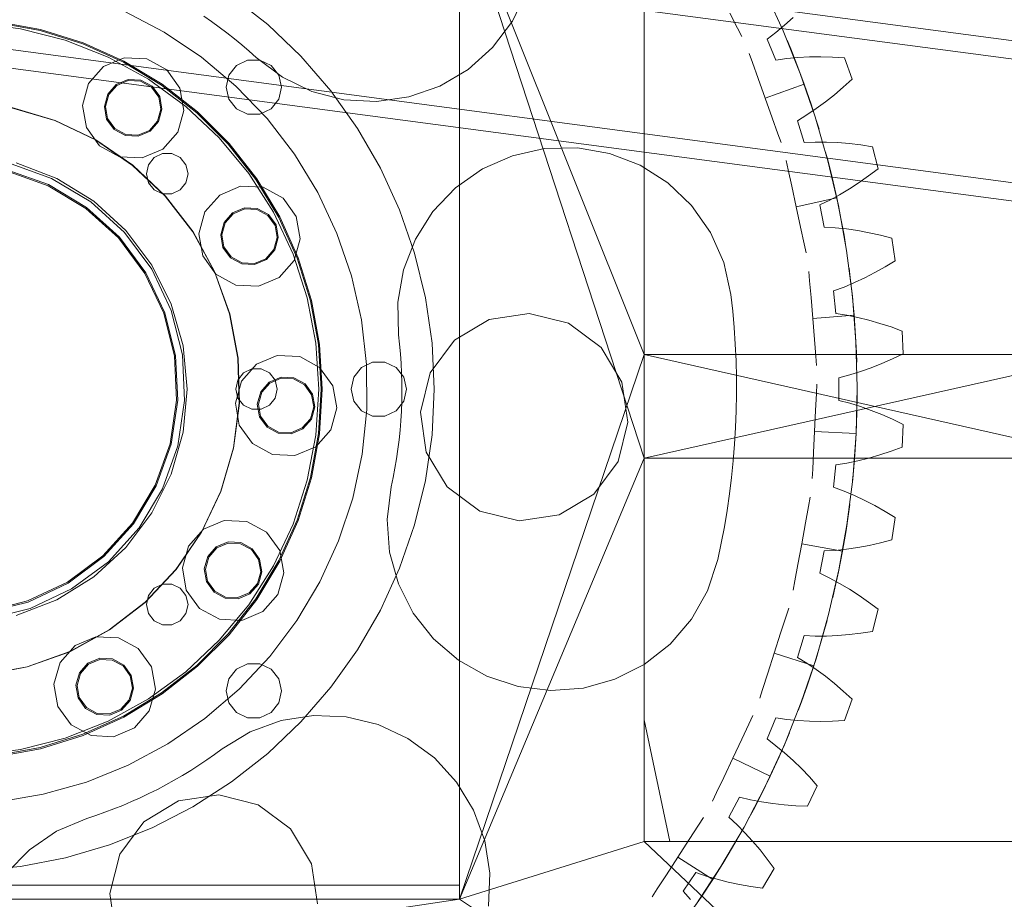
# Model space of a CAD drawing. Header units: millimetres. Extents: x -4395 to 65662, y -65530 to 6847.
# Tile 871 of 1034: x 25279 to 25706, y 1504 to 1885. Entities that reach past the tile are written whole.
import ezdxf

# ---------------------------------------------------------------- set-up
doc = ezdxf.new("R2010")
doc.units = ezdxf.units.MM
doc.layers.add('COTAS_P', color=1, linetype='Continuous', lineweight=0)
doc.layers.add('lateral_briquetadora', color=7, linetype='Continuous', lineweight=0)
doc.dimstyles.new('R19_100', dxfattribs={"dimtxt": 250, "dimasz": 150, "dimexe": 150, "dimexo": 80, "dimgap": 100, "dimtad": 1, "dimtih": 1, "dimtoh": 1, "dimdsep": 46, "dimcen": 0.09, "dimadec": 0, "dimazin": 0, "dimtfac": 1, "dimtdec": 4, "dimtofl": 0, "dimtmove": 0, "dimatfit": 3, "dimfxl": 1, "dimtolj": 1, "dimtzin": 0, "dimarcsym": 0})

# ---------------------------------------------------------------- blocks, each defined once
blk = doc.blocks.new('DIM_R33_7')
at = {"layer": 'COTAS_P'}
for p, q in [((24250.07, 2141), (24400.07, 2186)), ((26750.07, 2141), (26600.07, 2186)), ((24250.07, 1241), (24250.07, 2141)), ((24250.07, 2141), (26750.07, 2141)), ((24250.07, 2141), (24400.07, 2096)), ((26750.07, 2141), (26600.07, 2096)), ((26750.07, 1241), (26750.07, 2141))]:
    blk.add_line(p, q, dxfattribs=at)
blk.add_text('2500 P', height=250, dxfattribs=at).set_placement((25500.07, 2241))

msp = doc.modelspace()

# ---------------------------------------------------------------- linework, layer by layer
at = {"layer": 'lateral_briquetadora'}
for p, q in [((26245.072, 1804.947), (24498.76, 2036.782)), ((26244.019, 1797.017), (24497.707, 2028.852)), ((26237.044, 1744.478), (24490.733, 1976.313)), ((26235.991, 1736.548), (24489.68, 1968.382)), ((25470.067, 1940), (25470.067, 1510)), ((25470.067, 1940), (25550.067, 1740)), ((25470.067, 1940), (25470.067, 1504)), ((25470.067, 1940), (25550.067, 1695)), ((25550.067, 1940), (25550.067, 1740)), ((25601.957, 1898.302), (25610.283, 1880.257)), ((25371.299, 1895.246), (25386.933, 1882.952)), ((25499.074, 1897.196), (25492.916, 1884.387)), ((25342.083, 1879.704), (25324.817, 1888.745)), ((25362.604, 1884.25), (25359.195, 1886.605)), ((25587.132, 1887.891), (25590.471, 1881.392)), ((25614.549, 1885.953), (25610.883, 1882.642)), ((25260.051, 1883.686), (25279.861, 1881.184)), ((25269.353, 1883.833), (25288.358, 1880.351)), ((25269.414, 1884.33), (25288.478, 1880.836)), ((25365.962, 1881.823), (25362.604, 1884.25)), ((25369.269, 1879.325), (25365.962, 1881.823)), ((25386.933, 1882.952), (25401.328, 1869.227)), ((25492.916, 1884.387), (25484.377, 1873.026)), ((25590.471, 1881.392), (25592.323, 1877.785)), ((25610.883, 1882.642), (25607.127, 1879.526)), ((25279.861, 1881.184), (25299.201, 1876.218)), ((25288.358, 1880.351), (25306.804, 1874.603)), ((25288.478, 1880.836), (25306.982, 1875.07)), ((25358.27, 1868.848), (25342.083, 1879.704)), ((25372.521, 1876.757), (25369.269, 1879.325)), ((25607.127, 1879.526), (25603.27, 1876.632)), ((25610.283, 1880.257), (25617.685, 1861.813)), ((25299.201, 1876.218), (25317.766, 1868.868)), ((25306.804, 1874.603), (25324.423, 1866.673)), ((25306.982, 1875.07), (25324.656, 1867.116)), ((25375.718, 1874.121), (25372.521, 1876.757)), ((25378.858, 1871.417), (25375.718, 1874.121)), ((25484.377, 1873.026), (25473.786, 1863.548)), ((25603.27, 1876.632), (25607.039, 1867.532)), ((25613.533, 1872.488), (25611.987, 1876.241)), ((25315.785, 1864.718), (25324.805, 1868.528)), ((25317.766, 1868.868), (25335.264, 1859.248)), ((25324.805, 1868.528), (25334.584, 1868.047)), ((25373.188, 1856.306), (25358.27, 1868.848)), ((25381.94, 1868.648), (25378.858, 1871.417)), ((25393.301, 1860.109), (25381.94, 1868.648)), ((25401.328, 1869.227), (25414.353, 1854.195)), ((25596.909, 1866.54), (25595.543, 1870.358)), ((25611.813, 1868.213), (25616.673, 1868.665)), ((25616.219, 1865.689), (25613.533, 1872.488)), ((25616.673, 1868.665), (25621.606, 1868.916)), ((25621.606, 1868.916), (25626.603, 1868.982)), ((25626.603, 1868.982), (25631.658, 1868.874)), ((25631.658, 1868.874), (25636.766, 1868.6)), ((25636.766, 1868.6), (25640.088, 1859.315)), ((25309.313, 1857.372), (25315.785, 1864.718)), ((25324.423, 1866.673), (25340.958, 1856.677)), ((25324.656, 1867.116), (25341.242, 1857.089)), ((25334.584, 1868.047), (25343.186, 1863.372)), ((25373.4, 1865.197), (25370.071, 1861.021)), ((25378.212, 1867.514), (25373.4, 1865.197)), ((25383.552, 1867.514), (25378.212, 1867.514)), ((25388.364, 1865.197), (25383.552, 1867.514)), ((25391.694, 1861.021), (25388.364, 1865.197)), ((25599.371, 1859.66), (25596.909, 1866.54)), ((25607.039, 1867.532), (25611.813, 1868.213)), ((25619.388, 1857.145), (25616.219, 1865.689)), ((25343.186, 1863.372), (25348.908, 1855.426)), ((25370.071, 1861.021), (25368.882, 1855.815)), ((25392.882, 1855.815), (25391.694, 1861.021)), ((25406.11, 1853.95), (25393.301, 1860.109)), ((25473.786, 1863.548), (25461.549, 1856.32)), ((25617.685, 1861.813), (25624.142, 1843.018)), ((25306.668, 1847.945), (25309.313, 1857.372)), ((25317.659, 1852.835), (25321.337, 1857.009)), ((25318.099, 1852.596), (25321.629, 1856.603)), ((25321.337, 1857.009), (25326.462, 1859.173)), ((25321.629, 1856.603), (25326.549, 1858.681)), ((25326.462, 1859.173), (25332.018, 1858.9)), ((25326.549, 1858.681), (25331.883, 1858.419)), ((25331.883, 1858.419), (25336.575, 1855.869)), ((25332.018, 1858.9), (25336.906, 1856.244)), ((25335.264, 1859.248), (25351.418, 1847.512)), ((25336.575, 1855.869), (25339.696, 1851.535)), ((25336.906, 1856.244), (25340.156, 1851.729)), ((25340.958, 1856.677), (25356.167, 1844.762)), ((25341.242, 1857.089), (25356.499, 1845.136)), ((25368.882, 1855.815), (25370.071, 1850.608)), ((25386.663, 1842.225), (25373.188, 1856.306)), ((25391.694, 1850.608), (25392.882, 1855.815)), ((25461.549, 1856.32), (25448.137, 1851.617)), ((25602.44, 1851.081), (25599.371, 1859.66)), ((25602.44, 1851.081), (25619.388, 1857.145)), ((25619.388, 1857.145), (25622.358, 1848.53)), ((25636.313, 1855.863), (25632.475, 1852.572)), ((25640.088, 1859.315), (25636.313, 1855.863)), ((25316.157, 1847.478), (25317.659, 1852.835)), ((25316.656, 1847.454), (25318.099, 1852.596)), ((25339.696, 1851.535), (25340.627, 1846.276)), ((25340.156, 1851.729), (25341.127, 1846.252)), ((25348.908, 1855.426), (25350.615, 1845.786)), ((25419.875, 1850.409), (25406.11, 1853.95)), ((25414.353, 1854.195), (25425.889, 1837.994)), ((25448.137, 1851.617), (25434.065, 1849.621)), ((25632.475, 1852.572), (25628.57, 1849.453)), ((25308.376, 1838.304), (25306.668, 1847.945)), ((25317.127, 1842.001), (25316.157, 1847.478)), ((25317.588, 1842.195), (25316.656, 1847.454)), ((25351.418, 1847.512), (25365.973, 1833.843)), ((25370.071, 1850.608), (25373.4, 1846.433)), ((25388.364, 1846.433), (25391.694, 1850.608)), ((25434.065, 1849.621), (25419.875, 1850.409)), ((25602.44, 1851.081), (25605.51, 1842.502)), ((25622.358, 1848.53), (25624.596, 1841.571)), ((25628.57, 1849.453), (25624.597, 1846.517)), ((25275.981, 1846.927), (25294.694, 1841.388)), ((25276.085, 1847.007), (25294.8, 1841.454)), ((25340.627, 1846.276), (25339.185, 1841.134)), ((25341.127, 1846.252), (25339.624, 1840.895)), ((25350.615, 1845.786), (25347.971, 1836.358)), ((25356.167, 1844.762), (25369.829, 1831.1)), ((25356.499, 1845.136), (25370.203, 1831.431)), ((25373.4, 1846.433), (25378.212, 1844.116)), ((25378.212, 1844.116), (25383.552, 1844.116)), ((25383.552, 1844.116), (25388.364, 1846.433)), ((25620.554, 1843.784), (25616.432, 1841.282)), ((25624.597, 1846.517), (25620.554, 1843.784)), ((25624.142, 1843.018), (25629.64, 1823.92)), ((25294.694, 1841.388), (25312.312, 1832.996)), ((25294.8, 1841.454), (25312.42, 1833.05)), ((25320.378, 1837.486), (25317.127, 1842.001)), ((25320.709, 1837.861), (25317.588, 1842.195)), ((25339.185, 1841.134), (25335.654, 1837.127)), ((25339.624, 1840.895), (25335.946, 1836.721)), ((25398.537, 1826.769), (25386.663, 1842.225)), ((25605.51, 1842.502), (25607.972, 1835.622)), ((25616.432, 1841.282), (25619.291, 1831.857)), ((25624.596, 1841.571), (25625.782, 1837.688)), ((25314.098, 1830.358), (25308.376, 1838.304)), ((25325.266, 1834.83), (25320.378, 1837.486)), ((25325.401, 1835.311), (25320.709, 1837.861)), ((25330.822, 1834.557), (25325.266, 1834.83)), ((25330.735, 1835.049), (25325.401, 1835.311)), ((25335.654, 1837.127), (25330.735, 1835.049)), ((25335.946, 1836.721), (25330.822, 1834.557)), ((25347.971, 1836.358), (25341.498, 1829.012)), ((25425.889, 1837.994), (25435.834, 1820.769)), ((25607.972, 1835.622), (25609.338, 1831.804)), ((25312.312, 1832.996), (25328.405, 1821.958)), ((25312.42, 1833.05), (25328.512, 1822)), ((25322.7, 1825.683), (25314.098, 1830.358)), ((25365.973, 1833.843), (25378.701, 1818.458)), ((25369.829, 1831.1), (25381.745, 1815.89)), ((25370.203, 1831.431), (25382.156, 1816.174)), ((25619.291, 1831.857), (25624.108, 1832.066)), ((25624.108, 1832.066), (25628.989, 1832.04)), ((25628.989, 1832.04), (25633.923, 1831.806)), ((25633.923, 1831.806), (25638.903, 1831.382)), ((25638.903, 1831.382), (25643.923, 1830.778)), ((25643.923, 1830.778), (25648.979, 1830.005)), ((25341.498, 1829.012), (25332.479, 1825.202)), ((25337.794, 1825.375), (25341.403, 1827.112)), ((25341.403, 1827.112), (25345.408, 1827.112)), ((25345.408, 1827.112), (25349.017, 1825.375)), ((25408.669, 1810.12), (25398.537, 1826.769)), ((25479.993, 1820.411), (25492.997, 1826.147)), ((25492.997, 1826.147), (25506.87, 1829.236)), ((25506.87, 1829.236), (25521.078, 1829.559)), ((25521.078, 1829.559), (25535.077, 1827.104)), ((25535.077, 1827.104), (25548.328, 1821.965)), ((25629.675, 1823.784), (25628.632, 1827.708)), ((25648.979, 1830.005), (25651.375, 1820.439)), ((25293.251, 1816.303), (25274.608, 1822.973)), ((25277.981, 1823.106), (25295.533, 1816.307)), ((25332.479, 1825.202), (25322.7, 1825.683)), ((25328.405, 1821.958), (25342.578, 1808.543)), ((25328.512, 1822), (25342.684, 1808.575)), ((25334.406, 1818.338), (25335.297, 1822.243)), ((25335.297, 1822.243), (25337.794, 1825.375)), ((25349.017, 1825.375), (25351.514, 1822.243)), ((25351.514, 1822.243), (25352.406, 1818.338)), ((25548.328, 1821.965), (25560.322, 1814.34)), ((25612.417, 1820.057), (25611.56, 1824.021)), ((25629.64, 1823.92), (25634.163, 1804.568)), ((25631.45, 1816.693), (25629.675, 1823.784)), ((25273.758, 1819.578), (25291.754, 1813.139)), ((25273.88, 1820.063), (25291.968, 1813.591)), ((25335.297, 1814.433), (25334.406, 1818.338)), ((25352.406, 1818.338), (25351.514, 1814.433)), ((25378.701, 1818.458), (25389.4, 1801.599)), ((25435.834, 1820.769), (25444.096, 1802.677)), ((25468.359, 1812.248), (25479.993, 1820.411)), ((25613.959, 1812.915), (25612.417, 1820.057)), ((25647.28, 1817.374), (25643.137, 1814.475)), ((25651.375, 1820.439), (25647.28, 1817.374)), ((25291.754, 1813.139), (25308.148, 1803.313)), ((25291.968, 1813.591), (25308.446, 1803.714)), ((25310.233, 1806.124), (25293.251, 1816.303)), ((25295.533, 1816.307), (25311.536, 1806.398)), ((25337.794, 1811.302), (25335.297, 1814.433)), ((25351.514, 1814.433), (25349.017, 1811.302)), ((25381.745, 1815.89), (25391.74, 1799.356)), ((25382.156, 1816.174), (25392.183, 1799.588)), ((25560.322, 1814.34), (25570.598, 1804.521)), ((25633.477, 1807.809), (25631.45, 1816.693)), ((25643.137, 1814.475), (25638.946, 1811.754)), ((25341.403, 1809.564), (25337.794, 1811.302)), ((25345.408, 1809.564), (25341.403, 1809.564)), ((25349.017, 1811.302), (25345.408, 1809.564)), ((25359.718, 1801.758), (25366.191, 1809.104)), ((25366.191, 1809.104), (25375.21, 1812.914)), ((25375.21, 1812.914), (25384.989, 1812.433)), ((25384.989, 1812.433), (25393.592, 1807.758)), ((25416.943, 1792.473), (25408.669, 1810.12)), ((25458.54, 1801.973), (25468.359, 1812.248)), ((25615.883, 1804.008), (25613.959, 1812.915)), ((25634.705, 1809.222), (25630.412, 1806.898)), ((25638.946, 1811.754), (25634.705, 1809.222)), ((25324.904, 1792.827), (25310.233, 1806.124)), ((25311.536, 1806.398), (25325.446, 1793.717)), ((25342.578, 1808.543), (25354.484, 1793.08)), ((25342.684, 1808.575), (25354.588, 1793.103)), ((25393.592, 1807.758), (25399.313, 1799.812)), ((25570.598, 1804.521), (25578.76, 1792.887)), ((25615.883, 1804.008), (25633.477, 1807.809)), ((25630.412, 1806.898), (25626.065, 1804.812)), ((25626.065, 1804.812), (25627.987, 1795.152)), ((25633.477, 1807.809), (25635.297, 1798.879)), ((25634.163, 1804.568), (25637.7, 1785.011)), ((25308.148, 1803.313), (25322.31, 1790.477)), ((25308.446, 1803.714), (25322.681, 1790.813)), ((25357.074, 1792.331), (25359.718, 1801.758)), ((25368.065, 1797.221), (25371.743, 1801.395)), ((25368.504, 1796.982), (25372.035, 1800.989)), ((25371.743, 1801.395), (25376.867, 1803.559)), ((25372.035, 1800.989), (25376.954, 1803.067)), ((25376.867, 1803.559), (25382.423, 1803.286)), ((25376.954, 1803.067), (25382.288, 1802.805)), ((25382.288, 1802.805), (25386.981, 1800.255)), ((25382.423, 1803.286), (25387.311, 1800.63)), ((25386.981, 1800.255), (25390.101, 1795.921)), ((25387.311, 1800.63), (25390.562, 1796.115)), ((25389.4, 1801.599), (25397.902, 1783.532)), ((25444.096, 1802.677), (25450.602, 1783.882)), ((25450.915, 1789.979), (25458.54, 1801.973)), ((25615.883, 1804.008), (25617.806, 1795.102)), ((25366.562, 1791.864), (25368.065, 1797.221)), ((25367.062, 1791.84), (25368.504, 1796.982)), ((25390.101, 1795.921), (25391.033, 1790.662)), ((25390.562, 1796.115), (25391.532, 1790.638)), ((25391.74, 1799.356), (25399.67, 1781.737)), ((25392.183, 1799.588), (25400.138, 1781.914)), ((25399.313, 1799.812), (25401.021, 1790.172)), ((25635.297, 1798.879), (25636.607, 1791.688)), ((25336.698, 1776.924), (25324.904, 1792.827)), ((25325.446, 1793.717), (25336.79, 1778.696)), ((25354.484, 1793.08), (25363.83, 1775.949)), ((25354.588, 1793.103), (25363.933, 1775.964)), ((25358.782, 1782.69), (25357.074, 1792.331)), ((25367.533, 1786.387), (25366.562, 1791.864)), ((25367.993, 1786.581), (25367.062, 1791.84)), ((25423.26, 1774.035), (25416.943, 1792.473)), ((25578.76, 1792.887), (25584.496, 1779.883)), ((25617.806, 1795.102), (25619.349, 1787.96)), ((25627.987, 1795.152), (25632.802, 1794.888)), ((25632.802, 1794.888), (25637.656, 1794.384)), ((25636.607, 1791.688), (25637.276, 1787.684)), ((25637.656, 1794.384), (25642.543, 1793.667)), ((25642.543, 1793.667), (25647.457, 1792.757)), ((25647.457, 1792.757), (25652.394, 1791.664)), ((25652.394, 1791.664), (25657.35, 1790.399)), ((25322.31, 1790.477), (25333.696, 1775.125)), ((25322.681, 1790.813), (25334.125, 1775.382)), ((25391.033, 1790.662), (25389.59, 1785.52)), ((25391.532, 1790.638), (25390.03, 1785.281)), ((25401.021, 1790.172), (25398.376, 1780.745)), ((25445.776, 1776.728), (25450.915, 1789.979)), ((25619.349, 1787.96), (25620.205, 1783.996)), ((25657.35, 1790.399), (25658.797, 1780.645)), ((25370.784, 1781.872), (25367.533, 1786.387)), ((25371.114, 1782.247), (25367.993, 1786.581)), ((25389.59, 1785.52), (25386.06, 1781.513)), ((25390.03, 1785.281), (25386.352, 1781.108)), ((25397.902, 1783.532), (25404.072, 1764.542)), ((25450.602, 1783.882), (25455.291, 1764.554)), ((25637.7, 1785.011), (25640.242, 1765.301)), ((25364.503, 1774.745), (25358.782, 1782.69)), ((25375.671, 1779.216), (25370.784, 1781.872)), ((25375.806, 1779.697), (25371.114, 1782.247)), ((25381.228, 1778.943), (25375.671, 1779.216)), ((25381.14, 1779.435), (25375.806, 1779.697)), ((25386.06, 1781.513), (25381.14, 1779.435)), ((25386.352, 1781.108), (25381.228, 1778.943)), ((25398.376, 1780.745), (25391.904, 1773.398)), ((25399.67, 1781.737), (25405.418, 1763.291)), ((25400.138, 1781.914), (25405.904, 1763.41)), ((25584.496, 1779.883), (25587.585, 1766.01)), ((25658.797, 1780.645), (25654.422, 1777.995)), ((25333.696, 1775.125), (25341.868, 1757.847)), ((25334.125, 1775.382), (25342.339, 1758.015)), ((25345.163, 1759.026), (25336.698, 1776.924)), ((25336.79, 1778.696), (25345.18, 1761.847)), ((25363.83, 1775.949), (25370.387, 1757.569)), ((25363.933, 1775.964), (25370.489, 1757.577)), ((25373.105, 1770.069), (25364.503, 1774.745)), ((25443.321, 1762.729), (25445.776, 1776.728)), ((25621.724, 1771.948), (25621.393, 1775.989)), ((25639.321, 1773.39), (25638.8, 1777.416)), ((25650.015, 1775.517), (25645.576, 1773.219)), ((25654.422, 1777.995), (25650.015, 1775.517)), ((25391.904, 1773.398), (25382.884, 1769.588)), ((25427.546, 1755.022), (25423.26, 1774.035)), ((25622.321, 1764.665), (25621.724, 1771.948)), ((25641.108, 1771.115), (25636.608, 1769.223)), ((25640.155, 1766.128), (25639.321, 1773.39)), ((25645.576, 1773.219), (25641.108, 1771.115)), ((25382.884, 1769.588), (25373.105, 1770.069)), ((25636.608, 1769.223), (25632.078, 1767.573)), ((25632.078, 1767.573), (25633.043, 1757.771)), ((25641.006, 1757.055), (25640.155, 1766.128)), ((25345.18, 1761.847), (25350.331, 1743.742)), ((25404.072, 1764.542), (25407.814, 1744.928)), ((25405.418, 1763.291), (25408.901, 1744.286)), ((25405.904, 1763.41), (25409.397, 1744.346)), ((25443.644, 1748.521), (25443.321, 1762.729)), ((25455.291, 1764.554), (25458.121, 1744.867)), ((25587.585, 1766.01), (25588.38, 1758.829)), ((25623.066, 1755.584), (25622.321, 1764.665)), ((25640.242, 1765.301), (25641.782, 1745.487)), ((25341.868, 1757.847), (25346.512, 1739.306)), ((25342.339, 1758.015), (25347.007, 1739.38)), ((25349.974, 1739.82), (25345.163, 1759.026)), ((25370.387, 1757.569), (25373.996, 1738.39)), ((25370.489, 1757.577), (25374.097, 1738.392)), ((25482.858, 1755.188), (25500.227, 1757.765)), ((25500.227, 1757.765), (25517.258, 1753.498)), ((25588.38, 1758.829), (25589.023, 1751.633)), ((25633.043, 1757.771), (25637.809, 1757.037)), ((25429.752, 1735.658), (25427.546, 1755.022)), ((25467.798, 1746.162), (25482.858, 1755.188)), ((25517.258, 1753.498), (25531.361, 1743.039)), ((25623.066, 1755.584), (25641.006, 1757.055)), ((25623.066, 1755.584), (25623.81, 1746.503)), ((25637.809, 1757.037), (25642.591, 1756.059)), ((25641.006, 1757.055), (25641.645, 1747.964)), ((25642.591, 1756.059), (25647.384, 1754.867)), ((25647.384, 1754.867), (25652.185, 1753.48)), ((25652.185, 1753.48), (25656.991, 1751.909)), ((25589.023, 1751.633), (25589.512, 1744.425)), ((25656.991, 1751.909), (25661.799, 1750.164)), ((25661.799, 1750.164), (25662.283, 1740.314)), ((25407.814, 1744.928), (25409.067, 1725)), ((25444.1, 1744.402), (25443.644, 1748.521)), ((25457.339, 1732.059), (25467.798, 1746.162)), ((25458.121, 1744.867), (25459.067, 1725)), ((25623.81, 1746.503), (25624.407, 1739.221)), ((25641.645, 1747.964), (25642.005, 1740.664)), ((25641.782, 1745.487), (25642.317, 1725.621)), ((25350.331, 1743.742), (25352.067, 1725)), ((25408.901, 1744.286), (25410.067, 1725)), ((25409.397, 1744.346), (25410.567, 1725)), ((25444.468, 1740.275), (25444.1, 1744.402)), ((25531.361, 1743.039), (25540.388, 1727.979)), ((25589.512, 1744.425), (25589.848, 1737.208)), ((25642.005, 1740.664), (25642.146, 1736.607)), ((25346.512, 1739.306), (25347.45, 1720.216)), ((25347.007, 1739.38), (25347.949, 1720.191)), ((25350.946, 1720.044), (25349.974, 1739.82)), ((25373.996, 1738.39), (25374.567, 1718.884)), ((25374.097, 1738.392), (25374.667, 1718.879)), ((25382.037, 1735.738), (25391.056, 1739.548)), ((25391.056, 1739.548), (25400.835, 1739.068)), ((25400.835, 1739.068), (25409.437, 1734.392)), ((25432.397, 1736.699), (25427.586, 1734.382)), ((25437.738, 1736.699), (25432.397, 1736.699)), ((25442.549, 1734.382), (25437.738, 1736.699)), ((25444.749, 1736.141), (25444.468, 1740.275)), ((25470.067, 1504), (25550.067, 1740)), ((25550.067, 1740), (25550.067, 1695)), ((25750.067, 1695), (25550.067, 1740)), ((25750.067, 1740), (25550.067, 1740)), ((25750.067, 1740), (25550.067, 1695)), ((25589.848, 1737.208), (25590.031, 1729.985)), ((25624.407, 1739.221), (25624.739, 1735.179)), ((25657.669, 1738.107), (25653.04, 1736.072)), ((25662.283, 1740.314), (25657.669, 1738.107)), ((25373.959, 1728.905), (25376.456, 1732.036)), ((25375.564, 1728.392), (25382.037, 1735.738)), ((25376.456, 1732.036), (25380.065, 1733.774)), ((25380.065, 1733.774), (25384.07, 1733.774)), ((25384.07, 1733.774), (25387.679, 1732.036)), ((25387.679, 1732.036), (25390.176, 1728.905)), ((25409.437, 1734.392), (25415.159, 1726.447)), ((25427.586, 1734.382), (25424.256, 1730.207)), ((25429.851, 1716.168), (25429.752, 1735.658)), ((25445.879, 1730.207), (25442.549, 1734.382)), ((25444.942, 1732.001), (25444.749, 1736.141)), ((25445.047, 1727.859), (25444.942, 1732.001)), ((25453.073, 1715.027), (25457.339, 1732.059)), ((25643.745, 1732.564), (25639.082, 1731.123)), ((25648.398, 1734.22), (25643.745, 1732.564)), ((25653.04, 1736.072), (25648.398, 1734.22)), ((25372.919, 1718.965), (25375.564, 1728.392)), ((25373.067, 1725), (25373.959, 1728.905)), ((25383.91, 1723.855), (25387.588, 1728.029)), ((25387.588, 1728.029), (25392.713, 1730.194)), ((25387.88, 1727.623), (25392.8, 1729.701)), ((25390.176, 1728.905), (25391.067, 1725)), ((25392.713, 1730.194), (25398.269, 1729.921)), ((25392.8, 1729.701), (25398.134, 1729.439)), ((25398.134, 1729.439), (25402.826, 1726.889)), ((25398.269, 1729.921), (25403.157, 1727.264)), ((25424.256, 1730.207), (25423.067, 1725)), ((25445.063, 1723.715), (25445.047, 1727.859)), ((25447.067, 1725), (25445.879, 1730.207)), ((25540.388, 1727.979), (25542.964, 1710.611)), ((25590.031, 1729.985), (25590.06, 1722.76)), ((25639.082, 1731.123), (25634.411, 1729.925)), ((25634.411, 1729.925), (25634.411, 1720.075)), ((25352.067, 1725), (25350.331, 1706.258)), ((25373.959, 1721.095), (25373.067, 1725)), ((25382.408, 1718.499), (25383.91, 1723.855)), ((25382.907, 1718.474), (25384.35, 1723.616)), ((25384.35, 1723.616), (25387.88, 1727.623)), ((25391.067, 1725), (25390.176, 1721.095)), ((25402.826, 1726.889), (25405.947, 1722.555)), ((25403.157, 1727.264), (25406.407, 1722.75)), ((25409.067, 1725), (25407.814, 1705.072)), ((25410.067, 1725), (25408.901, 1705.714)), ((25410.567, 1725), (25409.397, 1705.654)), ((25415.159, 1726.447), (25416.866, 1716.806)), ((25423.067, 1725), (25424.256, 1719.793)), ((25444.992, 1719.572), (25445.063, 1723.715)), ((25445.879, 1719.793), (25447.067, 1725)), ((25459.067, 1725), (25458.121, 1705.133)), ((25624.672, 1723.035), (25624.871, 1727.085)), ((25642.317, 1725.621), (25641.845, 1705.753)), ((25642.307, 1722.168), (25642.316, 1726.228)), ((25347.45, 1720.216), (25344.646, 1701.309)), ((25347.949, 1720.191), (25345.131, 1701.188)), ((25348.041, 1700.459), (25350.946, 1720.044)), ((25376.456, 1717.964), (25373.959, 1721.095)), ((25390.176, 1721.095), (25387.679, 1717.964)), ((25405.947, 1722.555), (25406.878, 1717.296)), ((25406.407, 1722.75), (25407.378, 1717.272)), ((25424.256, 1719.793), (25427.586, 1715.618)), ((25442.549, 1715.618), (25445.879, 1719.793)), ((25444.833, 1715.432), (25444.992, 1719.572)), ((25590.06, 1722.76), (25589.936, 1715.537)), ((25624.314, 1715.737), (25624.672, 1723.035)), ((25634.411, 1720.075), (25639.082, 1718.877)), ((25642.186, 1714.86), (25642.307, 1722.168)), ((25374.567, 1718.884), (25372.078, 1699.483)), ((25374.667, 1718.879), (25372.176, 1699.462)), ((25374.627, 1709.324), (25372.919, 1718.965)), ((25380.065, 1716.226), (25376.456, 1717.964)), ((25384.07, 1716.226), (25380.065, 1716.226)), ((25383.378, 1713.021), (25382.408, 1718.499)), ((25383.839, 1713.215), (25382.907, 1718.474)), ((25387.679, 1717.964), (25384.07, 1716.226)), ((25406.878, 1717.296), (25405.436, 1712.154)), ((25407.378, 1717.272), (25405.875, 1711.916)), ((25416.866, 1716.806), (25414.222, 1707.379)), ((25427.586, 1715.618), (25432.397, 1713.301)), ((25427.842, 1696.782), (25429.851, 1716.168)), ((25437.738, 1713.301), (25442.549, 1715.618)), ((25444.585, 1711.296), (25444.833, 1715.432)), ((25455.649, 1697.659), (25453.073, 1715.027)), ((25589.936, 1715.537), (25589.658, 1708.317)), ((25623.867, 1706.636), (25624.314, 1715.737)), ((25639.082, 1718.877), (25643.745, 1717.436)), ((25641.845, 1705.753), (25642.186, 1714.86)), ((25643.745, 1717.436), (25648.398, 1715.78)), ((25648.398, 1715.78), (25653.04, 1713.928)), ((25386.629, 1708.506), (25383.378, 1713.021)), ((25386.96, 1708.882), (25383.839, 1713.215)), ((25405.436, 1712.154), (25401.905, 1708.147)), ((25405.875, 1711.916), (25402.198, 1707.742)), ((25432.397, 1713.301), (25437.738, 1713.301)), ((25444.25, 1707.165), (25444.585, 1711.296)), ((25542.964, 1710.611), (25538.698, 1693.579)), ((25653.04, 1713.928), (25657.669, 1711.893)), ((25657.669, 1711.893), (25662.283, 1709.686)), ((25380.349, 1701.379), (25374.627, 1709.324)), ((25391.517, 1705.85), (25386.629, 1708.506)), ((25391.652, 1706.331), (25386.96, 1708.882)), ((25396.986, 1706.069), (25391.652, 1706.331)), ((25401.905, 1708.147), (25396.986, 1706.069)), ((25402.198, 1707.742), (25397.073, 1705.577)), ((25414.222, 1707.379), (25407.749, 1700.033)), ((25443.827, 1703.043), (25444.25, 1707.165)), ((25589.658, 1708.317), (25589.227, 1701.105)), ((25623.867, 1706.636), (25623.42, 1697.536)), ((25623.867, 1706.636), (25641.845, 1705.753)), ((25662.283, 1709.686), (25661.799, 1699.836)), ((25350.331, 1706.258), (25345.18, 1688.153)), ((25397.073, 1705.577), (25391.517, 1705.85)), ((25407.814, 1705.072), (25404.072, 1685.458)), ((25408.901, 1705.714), (25405.418, 1686.709)), ((25409.397, 1705.654), (25405.904, 1686.59)), ((25443.317, 1698.931), (25443.827, 1703.043)), ((25458.121, 1705.133), (25455.291, 1685.446)), ((25641.845, 1705.753), (25640.367, 1685.935)), ((25641.845, 1705.753), (25641.292, 1696.657)), ((25344.646, 1701.309), (25338.206, 1683.313)), ((25345.131, 1701.188), (25338.658, 1683.1)), ((25341.37, 1681.817), (25348.041, 1700.459)), ((25372.078, 1699.483), (25366.584, 1680.71)), ((25372.176, 1699.462), (25366.677, 1680.675)), ((25388.951, 1696.703), (25380.349, 1701.379)), ((25407.749, 1700.033), (25398.73, 1696.222)), ((25442.72, 1694.831), (25443.317, 1698.931)), ((25589.227, 1701.105), (25588.642, 1693.904)), ((25656.991, 1698.091), (25652.185, 1696.52)), ((25661.799, 1699.836), (25656.991, 1698.091)), ((25398.73, 1696.222), (25388.951, 1696.703)), ((25423.749, 1677.726), (25427.842, 1696.782)), ((25442.035, 1690.744), (25442.72, 1694.831)), ((25464.676, 1682.599), (25455.649, 1697.659)), ((25550.067, 1695), (25470.067, 1504)), ((25538.698, 1693.579), (25528.239, 1679.476)), ((25550.067, 1695), (25550.067, 1581.667)), ((25550.067, 1529), (25550.067, 1695)), ((25550.067, 1695), (25750.067, 1695)), ((25588.642, 1693.904), (25587.905, 1686.717)), ((25623.42, 1697.536), (25623.061, 1690.238)), ((25642.591, 1693.941), (25637.809, 1692.963)), ((25641.292, 1696.657), (25640.696, 1689.371)), ((25647.384, 1695.133), (25642.591, 1693.941)), ((25652.185, 1696.52), (25647.384, 1695.133)), ((25441.264, 1686.673), (25442.035, 1690.744)), ((25623.061, 1690.238), (25622.862, 1686.188)), ((25633.043, 1692.229), (25632.078, 1682.427)), ((25637.809, 1692.963), (25633.043, 1692.229)), ((25640.696, 1689.371), (25640.306, 1685.331)), ((25345.18, 1688.153), (25336.79, 1671.304)), ((25404.072, 1685.458), (25397.902, 1666.468)), ((25405.418, 1686.709), (25399.67, 1668.263)), ((25405.904, 1686.59), (25400.138, 1668.086)), ((25440.406, 1682.619), (25441.264, 1686.673)), ((25455.291, 1685.446), (25450.602, 1666.118)), ((25587.905, 1686.717), (25587.016, 1679.547)), ((25640.367, 1685.935), (25637.888, 1666.216)), ((25338.206, 1683.313), (25328.38, 1666.919)), ((25338.658, 1683.1), (25328.782, 1666.621)), ((25331.191, 1664.834), (25341.37, 1681.817)), ((25366.584, 1680.71), (25358.221, 1663.029)), ((25438.692, 1668.51), (25440.406, 1682.619)), ((25478.778, 1672.139), (25464.676, 1682.599)), ((25632.078, 1682.427), (25636.608, 1680.777)), ((25636.608, 1680.777), (25641.108, 1678.885)), ((25366.677, 1680.675), (25358.308, 1662.979)), ((25417.619, 1659.225), (25423.749, 1677.726)), ((25528.239, 1679.476), (25513.179, 1670.449)), ((25587.016, 1679.547), (25585.974, 1672.397)), ((25621.211, 1674.156), (25621.937, 1678.146)), ((25641.108, 1678.885), (25645.576, 1676.781)), ((25645.576, 1676.781), (25650.015, 1674.483)), ((25585.974, 1672.397), (25584.78, 1665.272)), ((25619.903, 1666.967), (25621.211, 1674.156)), ((25638.582, 1670.995), (25639.12, 1675.019)), ((25650.015, 1674.483), (25654.422, 1672.005)), ((25336.79, 1671.304), (25325.446, 1656.283)), ((25359.076, 1664.278), (25368.095, 1668.089)), ((25368.095, 1668.089), (25377.874, 1667.608)), ((25399.67, 1668.263), (25391.74, 1650.644)), ((25400.138, 1668.086), (25392.183, 1650.412)), ((25439.763, 1654.338), (25438.692, 1668.51)), ((25495.81, 1667.873), (25478.778, 1672.139)), ((25513.179, 1670.449), (25495.81, 1667.873)), ((25637.508, 1663.765), (25638.582, 1670.995)), ((25654.422, 1672.005), (25658.797, 1669.355)), ((25658.797, 1669.355), (25657.35, 1659.601)), ((25328.38, 1666.919), (25315.544, 1652.757)), ((25328.782, 1666.621), (25315.88, 1652.387)), ((25317.895, 1650.164), (25331.191, 1664.834)), ((25352.603, 1656.932), (25359.076, 1664.278)), ((25377.874, 1667.608), (25386.477, 1662.932)), ((25397.902, 1666.468), (25389.4, 1648.401)), ((25450.602, 1666.118), (25444.096, 1647.323)), ((25584.78, 1665.272), (25583.435, 1658.173)), ((25618.272, 1658.003), (25619.903, 1666.967)), ((25637.888, 1666.216), (25634.413, 1646.649)), ((25635.981, 1654.781), (25637.508, 1663.765)), ((25358.221, 1663.029), (25347.195, 1646.873)), ((25358.308, 1662.979), (25347.273, 1646.81)), ((25386.477, 1662.932), (25392.198, 1654.987)), ((25657.35, 1659.601), (25652.394, 1658.336)), ((25325.446, 1656.283), (25311.536, 1643.602)), ((25349.959, 1647.505), (25352.603, 1656.932)), ((25360.95, 1652.395), (25364.628, 1656.569)), ((25361.389, 1652.157), (25364.92, 1656.164)), ((25364.628, 1656.569), (25369.752, 1658.734)), ((25364.92, 1656.164), (25369.84, 1658.242)), ((25369.752, 1658.734), (25375.309, 1658.461)), ((25369.84, 1658.242), (25375.174, 1657.98)), ((25375.174, 1657.98), (25379.866, 1655.429)), ((25375.309, 1658.461), (25380.196, 1655.804)), ((25379.866, 1655.429), (25382.987, 1651.096)), ((25380.196, 1655.804), (25383.447, 1651.29)), ((25409.526, 1641.495), (25417.619, 1659.225)), ((25583.435, 1658.173), (25581.94, 1651.105)), ((25618.272, 1658.003), (25616.641, 1649.039)), ((25618.272, 1658.003), (25635.981, 1654.781)), ((25632.802, 1655.112), (25627.987, 1654.848)), ((25637.656, 1655.616), (25632.802, 1655.112)), ((25642.543, 1656.333), (25637.656, 1655.616)), ((25647.457, 1657.243), (25642.543, 1656.333)), ((25652.394, 1658.336), (25647.457, 1657.243)), ((25315.544, 1652.757), (25300.193, 1641.371)), ((25315.88, 1652.387), (25300.45, 1640.943)), ((25359.448, 1647.039), (25360.95, 1652.395)), ((25359.947, 1647.015), (25361.389, 1652.157)), ((25382.987, 1651.096), (25383.918, 1645.837)), ((25383.447, 1651.29), (25384.417, 1645.812)), ((25392.198, 1654.987), (25393.906, 1645.346)), ((25443.578, 1640.647), (25439.763, 1654.338)), ((25581.94, 1651.105), (25577.506, 1637.602)), ((25627.987, 1654.848), (25626.065, 1645.188)), ((25635.981, 1654.781), (25634.246, 1645.834)), ((25301.992, 1638.369), (25317.895, 1650.164)), ((25347.195, 1646.873), (25333.777, 1632.64)), ((25347.273, 1646.81), (25333.844, 1632.566)), ((25351.667, 1637.864), (25349.959, 1647.505)), ((25360.418, 1641.561), (25359.448, 1647.039)), ((25360.878, 1641.756), (25359.947, 1647.015)), ((25389.4, 1648.401), (25378.701, 1631.542)), ((25391.74, 1650.644), (25381.745, 1634.11)), ((25392.183, 1650.412), (25382.156, 1633.826)), ((25444.096, 1647.323), (25435.834, 1629.231)), ((25616.641, 1649.039), (25615.333, 1641.85)), ((25634.413, 1646.649), (25629.951, 1627.283)), ((25311.536, 1643.602), (25295.533, 1633.693)), ((25383.918, 1645.837), (25382.476, 1640.695)), ((25384.417, 1645.812), (25382.915, 1640.456)), ((25393.906, 1645.346), (25391.262, 1635.919)), ((25626.065, 1645.188), (25630.412, 1643.102)), ((25630.412, 1643.102), (25634.705, 1640.778)), ((25634.246, 1645.834), (25632.704, 1638.689)), ((25300.193, 1641.371), (25282.914, 1633.199)), ((25300.45, 1640.943), (25283.083, 1632.729)), ((25284.093, 1629.904), (25301.992, 1638.369)), ((25335.297, 1635.567), (25337.794, 1638.698)), ((25337.794, 1638.698), (25341.403, 1640.436)), ((25341.403, 1640.436), (25345.408, 1640.436)), ((25345.408, 1640.436), (25349.017, 1638.698)), ((25349.017, 1638.698), (25351.514, 1635.567)), ((25363.669, 1637.047), (25360.418, 1641.561)), ((25363.999, 1637.422), (25360.878, 1641.756)), ((25382.476, 1640.695), (25378.945, 1636.688)), ((25382.915, 1640.456), (25379.237, 1636.282)), ((25399.563, 1624.744), (25409.526, 1641.495)), ((25449.991, 1627.964), (25443.578, 1640.647)), ((25615.333, 1641.85), (25614.607, 1637.86)), ((25632.704, 1638.689), (25631.79, 1634.734)), ((25634.705, 1640.778), (25638.946, 1638.246)), ((25638.946, 1638.246), (25643.137, 1635.525)), ((25334.406, 1631.662), (25335.297, 1635.567)), ((25351.514, 1635.567), (25352.406, 1631.662)), ((25357.388, 1629.919), (25351.667, 1637.864)), ((25368.556, 1634.39), (25363.669, 1637.047)), ((25368.691, 1634.872), (25363.999, 1637.422)), ((25374.113, 1634.117), (25368.556, 1634.39)), ((25374.025, 1634.61), (25368.691, 1634.872)), ((25381.745, 1634.11), (25369.829, 1618.9)), ((25382.156, 1633.826), (25370.203, 1618.569)), ((25378.945, 1636.688), (25374.025, 1634.61)), ((25379.237, 1636.282), (25374.113, 1634.117)), ((25391.262, 1635.919), (25384.789, 1628.573)), ((25577.506, 1637.602), (25570.523, 1625.223)), ((25643.137, 1635.525), (25647.28, 1632.626)), ((25282.914, 1633.199), (25264.374, 1628.555)), ((25283.083, 1632.729), (25264.447, 1628.061)), ((25264.887, 1625.093), (25284.093, 1629.904)), ((25295.533, 1633.693), (25277.981, 1626.894)), ((25333.777, 1632.64), (25318.298, 1620.682)), ((25333.844, 1632.566), (25318.353, 1620.599)), ((25335.297, 1627.757), (25334.406, 1631.662)), ((25352.406, 1631.662), (25351.514, 1627.757)), ((25365.991, 1625.243), (25357.388, 1629.919)), ((25378.701, 1631.542), (25365.973, 1616.157)), ((25611.399, 1626.147), (25612.64, 1630.008)), ((25647.28, 1632.626), (25651.375, 1629.561)), ((25651.375, 1629.561), (25648.979, 1619.995)), ((25337.794, 1624.625), (25335.297, 1627.757)), ((25351.514, 1627.757), (25349.017, 1624.625)), ((25384.789, 1628.573), (25375.77, 1624.763)), ((25435.834, 1629.231), (25425.889, 1612.006)), ((25458.756, 1616.775), (25449.991, 1627.964)), ((25609.164, 1619.191), (25611.399, 1626.147)), ((25629.951, 1627.283), (25624.514, 1608.168)), ((25341.403, 1622.888), (25337.794, 1624.625)), ((25345.408, 1622.888), (25341.403, 1622.888)), ((25349.017, 1624.625), (25345.408, 1622.888)), ((25375.77, 1624.763), (25365.991, 1625.243)), ((25387.847, 1609.169), (25399.563, 1624.744)), ((25570.523, 1625.223), (25561.26, 1614.444)), ((25628.209, 1620.746), (25629.268, 1624.665)), ((25318.298, 1620.682), (25301.14, 1611.293)), ((25318.353, 1620.599), (25301.181, 1611.202)), ((25303.462, 1613.873), (25312.481, 1617.683)), ((25312.481, 1617.683), (25322.261, 1617.203)), ((25322.261, 1617.203), (25330.863, 1612.527)), ((25369.829, 1618.9), (25356.167, 1605.238)), ((25370.203, 1618.569), (25356.499, 1604.864)), ((25469.534, 1607.512), (25458.756, 1616.775)), ((25606.377, 1610.516), (25609.164, 1619.191)), ((25619.291, 1618.143), (25616.432, 1608.718)), ((25624.108, 1617.934), (25619.291, 1618.143)), ((25628.989, 1617.96), (25624.108, 1617.934)), ((25626.201, 1613.717), (25628.209, 1620.746)), ((25633.923, 1618.194), (25628.989, 1617.96)), ((25638.903, 1618.618), (25633.923, 1618.194)), ((25643.923, 1619.222), (25638.903, 1618.618)), ((25648.979, 1619.995), (25643.923, 1619.222)), ((25296.989, 1606.527), (25303.462, 1613.873)), ((25330.863, 1612.527), (25336.584, 1604.582)), ((25365.973, 1616.157), (25351.418, 1602.488)), ((25561.26, 1614.444), (25550.071, 1605.68)), ((25623.514, 1605.01), (25626.201, 1613.717)), ((25301.14, 1611.293), (25282.723, 1604.704)), ((25301.181, 1611.202), (25282.749, 1604.607)), ((25309.014, 1606.164), (25314.138, 1608.329)), ((25314.138, 1608.329), (25319.695, 1608.056)), ((25374.515, 1594.951), (25387.847, 1609.169)), ((25425.889, 1612.006), (25414.353, 1595.805)), ((25606.377, 1610.516), (25603.59, 1601.841)), ((25606.377, 1610.516), (25623.514, 1605.01)), ((25616.432, 1608.718), (25620.554, 1606.216)), ((25282.723, 1604.704), (25263.503, 1601.076)), ((25282.749, 1604.607), (25263.513, 1600.977)), ((25294.345, 1597.1), (25296.989, 1606.527)), ((25305.336, 1601.99), (25309.014, 1606.164)), ((25305.775, 1601.751), (25309.306, 1605.758)), ((25309.306, 1605.758), (25314.226, 1607.836)), ((25314.226, 1607.836), (25319.56, 1607.574)), ((25319.56, 1607.574), (25324.252, 1605.024)), ((25319.695, 1608.056), (25324.582, 1605.399)), ((25324.252, 1605.024), (25327.373, 1600.69)), ((25324.582, 1605.399), (25327.833, 1600.885)), ((25336.584, 1604.582), (25338.292, 1594.941)), ((25356.167, 1605.238), (25340.958, 1593.323)), ((25356.499, 1604.864), (25341.242, 1592.911)), ((25378.212, 1605.884), (25373.4, 1603.567)), ((25383.552, 1605.884), (25378.212, 1605.884)), ((25388.364, 1603.567), (25383.552, 1605.884)), ((25481.913, 1600.529), (25469.534, 1607.512)), ((25550.071, 1605.68), (25537.388, 1599.267)), ((25624.514, 1608.168), (25618.116, 1589.352)), ((25620.554, 1606.216), (25624.597, 1603.483)), ((25623.514, 1605.01), (25620.626, 1596.366)), ((25303.834, 1596.634), (25305.336, 1601.99)), ((25304.333, 1596.609), (25305.775, 1601.751)), ((25327.373, 1600.69), (25328.304, 1595.431)), ((25327.833, 1600.885), (25328.803, 1595.407)), ((25351.418, 1602.488), (25335.264, 1590.752)), ((25373.4, 1603.567), (25370.071, 1599.392)), ((25391.694, 1599.392), (25388.364, 1603.567)), ((25495.416, 1596.095), (25481.913, 1600.529)), ((25603.59, 1601.841), (25601.354, 1594.884)), ((25624.597, 1603.483), (25628.57, 1600.547)), ((25628.57, 1600.547), (25632.475, 1597.428)), ((25296.053, 1587.459), (25294.345, 1597.1)), ((25304.804, 1591.156), (25303.834, 1596.634)), ((25305.264, 1591.35), (25304.333, 1596.609)), ((25328.304, 1595.431), (25326.862, 1590.289)), ((25328.803, 1595.407), (25327.301, 1590.051)), ((25370.071, 1599.392), (25368.882, 1594.185)), ((25392.882, 1594.185), (25391.694, 1599.392)), ((25414.353, 1595.805), (25401.328, 1580.773)), ((25509.525, 1594.381), (25495.416, 1596.095)), ((25523.697, 1595.452), (25509.525, 1594.381)), ((25537.388, 1599.267), (25523.697, 1595.452)), ((25620.626, 1596.366), (25618.164, 1589.483)), ((25632.475, 1597.428), (25636.313, 1594.137)), ((25308.055, 1586.641), (25304.804, 1591.156)), ((25308.385, 1587.017), (25305.264, 1591.35)), ((25340.958, 1593.323), (25324.423, 1583.327)), ((25341.242, 1592.911), (25324.656, 1582.884)), ((25338.292, 1594.941), (25335.648, 1585.514)), ((25359.725, 1582.258), (25374.515, 1594.951)), ((25368.882, 1594.185), (25370.071, 1588.979)), ((25391.694, 1588.979), (25392.882, 1594.185)), ((25601.354, 1594.884), (25600.114, 1591.024)), ((25636.313, 1594.137), (25640.088, 1590.685)), ((25301.774, 1579.514), (25296.053, 1587.459)), ((25313.077, 1584.466), (25308.385, 1587.017)), ((25335.264, 1590.752), (25317.766, 1581.132)), ((25326.862, 1590.289), (25323.331, 1586.282)), ((25327.301, 1590.051), (25323.623, 1585.877)), ((25370.071, 1588.979), (25373.4, 1584.803)), ((25388.364, 1584.803), (25391.694, 1588.979)), ((25618.116, 1589.352), (25610.773, 1570.885)), ((25618.164, 1589.483), (25616.742, 1585.681)), ((25640.088, 1590.685), (25636.766, 1581.4)), ((25324.423, 1583.327), (25306.804, 1575.397)), ((25324.656, 1582.884), (25306.982, 1574.93)), ((25312.942, 1583.985), (25308.055, 1586.641)), ((25318.499, 1583.712), (25312.942, 1583.985)), ((25318.412, 1584.204), (25313.077, 1584.466)), ((25323.331, 1586.282), (25318.412, 1584.204)), ((25323.623, 1585.877), (25318.499, 1583.712)), ((25335.648, 1585.514), (25329.175, 1578.168)), ((25373.4, 1584.803), (25378.212, 1582.486)), ((25383.552, 1582.486), (25388.364, 1584.803)), ((25392.72, 1581.376), (25406.765, 1583.551)), ((25406.765, 1583.551), (25420.964, 1582.944)), ((25420.964, 1582.944), (25434.772, 1579.579)), ((25595.405, 1579.83), (25597.139, 1583.495)), ((25317.766, 1581.132), (25299.201, 1573.782)), ((25310.377, 1574.838), (25301.774, 1579.514)), ((25343.649, 1571.239), (25359.725, 1582.258)), ((25378.212, 1582.486), (25383.552, 1582.486)), ((25379.369, 1576.503), (25392.72, 1581.376)), ((25401.328, 1580.773), (25386.933, 1567.048)), ((25434.772, 1579.579), (25447.659, 1573.584)), ((25550.067, 1581.667), (25550.067, 1529)), ((25561.091, 1529), (25550.067, 1581.667)), ((25592.281, 1573.224), (25595.405, 1579.83)), ((25607.039, 1582.468), (25603.27, 1573.368)), ((25611.813, 1581.787), (25607.039, 1582.468)), ((25616.673, 1581.335), (25611.813, 1581.787)), ((25621.606, 1581.084), (25616.673, 1581.335)), ((25626.603, 1581.018), (25621.606, 1581.084)), ((25631.658, 1581.126), (25626.603, 1581.018)), ((25636.766, 1581.4), (25631.658, 1581.126)), ((25306.804, 1575.397), (25288.358, 1569.649)), ((25306.982, 1574.93), (25288.478, 1569.164)), ((25320.156, 1574.357), (25310.377, 1574.838)), ((25329.175, 1578.168), (25320.156, 1574.357)), ((25367.225, 1569.118), (25379.369, 1576.503)), ((25611.366, 1572.28), (25612.927, 1576.028)), ((25299.201, 1573.782), (25279.861, 1568.816)), ((25326.476, 1562.022), (25343.649, 1571.239)), ((25447.659, 1573.584), (25459.128, 1565.191)), ((25588.385, 1564.988), (25592.281, 1573.224)), ((25610.773, 1570.885), (25602.504, 1552.813)), ((25603.27, 1573.368), (25607.127, 1570.474)), ((25607.127, 1570.474), (25610.883, 1567.358)), ((25608.458, 1565.574), (25611.366, 1572.28)), ((25279.861, 1568.816), (25260.051, 1566.314)), ((25288.358, 1569.649), (25269.353, 1566.167)), ((25288.478, 1569.164), (25269.414, 1565.67)), ((25360.496, 1564.281), (25363.886, 1566.664)), ((25363.886, 1566.664), (25367.225, 1569.118)), ((25386.933, 1567.048), (25371.299, 1554.754)), ((25604.657, 1557.292), (25608.458, 1565.574)), ((25610.883, 1567.358), (25614.549, 1564.047)), ((25308.407, 1554.716), (25326.476, 1562.022)), ((25353.568, 1559.735), (25357.056, 1561.971)), ((25357.056, 1561.971), (25360.496, 1564.281)), ((25459.128, 1565.191), (25468.74, 1554.721)), ((25588.385, 1564.988), (25584.49, 1556.751)), ((25588.385, 1564.988), (25604.657, 1557.292)), ((25614.549, 1564.047), (25618.129, 1560.56)), ((25346.453, 1555.486), (25350.033, 1557.573)), ((25350.033, 1557.573), (25353.568, 1559.735)), ((25604.657, 1557.292), (25600.666, 1549.099)), ((25618.129, 1560.56), (25621.627, 1556.909)), ((25289.654, 1549.407), (25308.407, 1554.716)), ((25339.164, 1551.544), (25342.829, 1553.477)), ((25342.829, 1553.477), (25346.453, 1555.486)), ((25371.299, 1554.754), (25354.567, 1544.001)), ((25468.74, 1554.721), (25476.124, 1542.577)), ((25584.49, 1556.751), (25581.366, 1550.145)), ((25602.504, 1552.813), (25593.331, 1535.184)), ((25625.045, 1553.103), (25620.828, 1544.189)), ((25621.627, 1556.909), (25625.045, 1553.103)), ((25270.437, 1546.156), (25289.654, 1549.407)), ((25331.714, 1547.916), (25335.458, 1549.69)), ((25335.458, 1549.69), (25339.164, 1551.544)), ((25348.334, 1546.547), (25365.702, 1549.123)), ((25365.702, 1549.123), (25382.734, 1544.857)), ((25581.366, 1550.145), (25579.632, 1546.48)), ((25600.666, 1549.099), (25597.327, 1542.596)), ((25320.266, 1543.074), (25324.116, 1544.607)), ((25324.116, 1544.607), (25327.932, 1546.221)), ((25327.932, 1546.221), (25331.714, 1547.916)), ((25333.274, 1537.52), (25348.334, 1546.547)), ((25382.734, 1544.857), (25396.837, 1534.398)), ((25591.35, 1548.165), (25586.707, 1539.479)), ((25596.034, 1547.02), (25591.35, 1548.165)), ((25600.826, 1546.093), (25596.034, 1547.02)), ((25605.71, 1545.36), (25600.826, 1546.093)), ((25610.677, 1544.804), (25605.71, 1545.36)), ((25615.719, 1544.417), (25610.677, 1544.804)), ((25620.828, 1544.189), (25615.719, 1544.417)), ((25308.534, 1538.971), (25312.473, 1540.256)), ((25312.473, 1540.256), (25316.385, 1541.623)), ((25316.385, 1541.623), (25320.266, 1543.074)), ((25354.567, 1544.001), (25336.889, 1534.887)), ((25476.124, 1542.577), (25480.997, 1529.226)), ((25597.327, 1542.596), (25595.42, 1539.012)), ((25295.458, 1533.402), (25308.534, 1538.971)), ((25322.814, 1523.418), (25333.274, 1537.52)), ((25569.543, 1529.855), (25573.502, 1535.996)), ((25573.502, 1535.996), (25575.7, 1539.404)), ((25586.707, 1539.479), (25590.261, 1536.22)), ((25590.261, 1536.22), (25593.694, 1532.751)), ((25283.72, 1525.388), (25295.458, 1533.402)), ((25336.889, 1534.887), (25318.425, 1527.495)), ((25396.837, 1534.398), (25405.863, 1519.338)), ((25593.331, 1535.184), (25583.276, 1518.041)), ((25593.694, 1532.751), (25597.017, 1529.097)), ((25318.425, 1527.495), (25299.341, 1521.891)), ((25550.067, 1529), (25470.067, 1504)), ((25480.997, 1529.226), (25483.172, 1515.181)), ((25561.091, 1529), (25550.067, 1529)), ((25550.067, 1529), (25750.067, 1529)), ((25550.067, 1529), (25770.898, 1320)), ((25750.067, 1529), (25561.091, 1529)), ((25564.605, 1522.197), (25569.543, 1529.855)), ((25588.341, 1526.428), (25590.378, 1529.94)), ((25597.017, 1529.097), (25600.239, 1525.275)), ((25273.771, 1515.238), (25283.72, 1525.388)), ((25318.548, 1506.386), (25322.814, 1523.418)), ((25584.582, 1520.159), (25588.341, 1526.428)), ((25600.239, 1525.275), (25603.362, 1521.299)), ((25299.341, 1521.891), (25279.811, 1518.127)), ((25405.863, 1519.338), (25408.44, 1501.97)), ((25564.605, 1522.197), (25559.668, 1514.539)), ((25564.605, 1522.197), (25579.733, 1512.443)), ((25579.733, 1512.443), (25584.582, 1520.159)), ((25603.362, 1521.299), (25606.39, 1517.177)), ((25279.811, 1518.127), (25260.012, 1516.237)), ((25483.172, 1515.181), (25482.565, 1500.982)), ((25559.668, 1514.539), (25555.708, 1508.398)), ((25572.373, 1515.565), (25566.901, 1507.376)), ((25583.276, 1518.041), (25572.366, 1501.43)), ((25576.923, 1513.966), (25572.373, 1515.565)), ((25606.39, 1517.177), (25601.32, 1508.719)), ((25579.733, 1512.443), (25574.706, 1504.842)), ((25581.601, 1512.574), (25576.923, 1513.966)), ((25586.39, 1511.366), (25581.601, 1512.574)), ((25591.278, 1510.326), (25586.39, 1511.366)), ((25596.258, 1509.446), (25591.278, 1510.326)), ((25470.067, 1510), (25030.067, 1510)), ((25321.124, 1489.018), (25318.548, 1506.386)), ((25555.708, 1508.398), (25553.511, 1504.99)), ((25566.901, 1507.376), (25570.119, 1503.784)), ((25601.32, 1508.719), (25596.258, 1509.446)), ((24230.067, 1504), (25470.067, 1504)), ((25470.067, 1504), (24243.401, 1320)), ((25470.067, 1504), (25746.067, 1320)), ((25574.706, 1504.842), (25570.547, 1498.831))]:
    msp.add_line(p, q, dxfattribs=at)

# ---------------------------------------------------------------- dimensions: what is measured, and where the dimension line sits
at = {"layer": 'COTAS_P'}
dim = msp.add_aligned_dim(p1=(24250.067, 1241), p2=(26750.067, 1241), distance=900, text='<> P', dimstyle='R19_100', dxfattribs=at)
dim.commit()
dim.dimension.update_dxf_attribs({"geometry": 'DIM_R33_7', "text_midpoint": (25500.067, 2141)})

doc.saveas('drawing.dxf')
